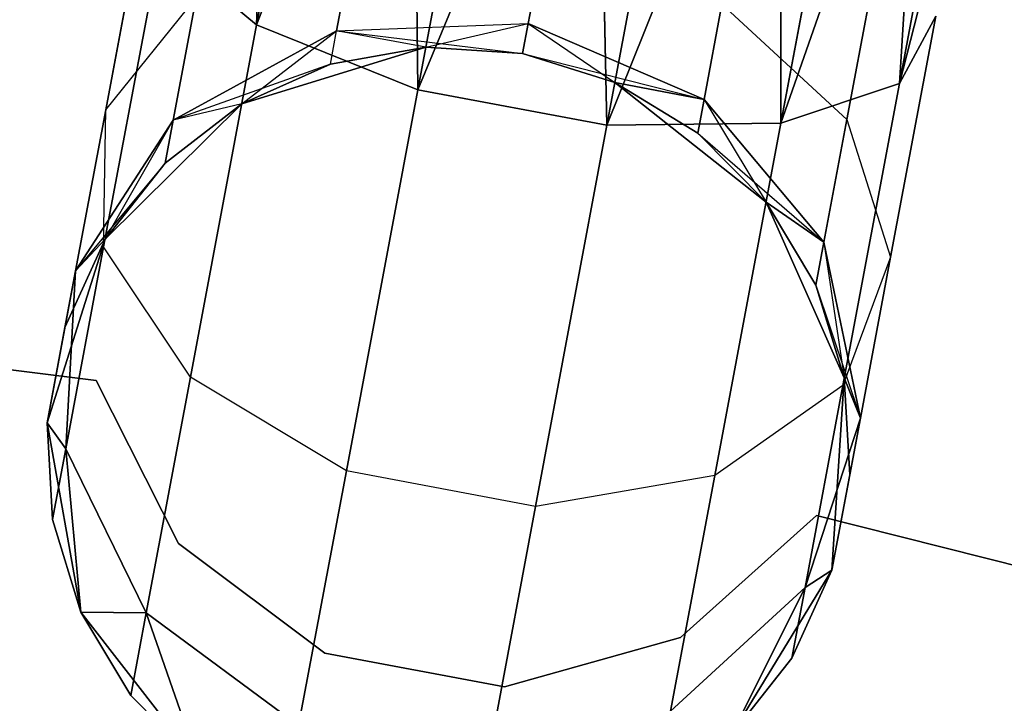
# Model space of a CAD drawing. Extents: x -91 to 91, y -91 to 262.
# Tile 398 of 480: x 10.06 to 12.51, y 58.79 to 60.49. Entities that reach past the tile are written whole.
import ezdxf

# ---------------------------------------------------------------- set-up
doc = ezdxf.new("R2010")
doc.units = 0
doc.header["$LTSCALE"] = 25.4
doc.layers.get('0').update_dxf_attribs({"linetype": 'CONTINUOUS'})

# ---------------------------------------------------------------- blocks, each defined once
blk = doc.blocks.new('ETE0_STL_1')
at = {"color": 0}
for p, q in [((10.6481, 60.4757, 319.4683), (10.6848, 61.539, 319.4395)), ((10.6481, 60.4757, 319.4683), (10.6848, 61.539, 319.4395)), ((10.6848, 61.539, 170.5757), (10.6481, 60.4757, 170.5469)), ((10.6848, 61.539, 170.5757), (10.6481, 60.4757, 170.5469)), ((10.6481, 60.4757, 319.4683), (10.842, 61.5095, 319.2591)), ((10.6481, 60.4757, 319.4683), (10.842, 61.5095, 319.2591)), ((10.842, 61.5095, 170.7561), (10.6481, 60.4757, 170.5469)), ((10.842, 61.5095, 170.7561), (10.6481, 60.4757, 170.5469)), ((10.6481, 60.4757, 319.4683), (11.037, 61.4729, 319.1222)), ((10.6481, 60.4757, 319.4683), (11.037, 61.4729, 319.1222)), ((11.037, 61.4729, 170.8931), (10.6481, 60.4757, 170.5469)), ((11.037, 61.4729, 170.8931), (10.6481, 60.4757, 170.5469)), ((11.049, 60.3139, 319.2628), (11.037, 61.4729, 319.1222)), ((11.049, 60.3139, 319.2628), (11.037, 61.4729, 319.1222)), ((11.037, 61.4729, 170.8931), (11.049, 60.3139, 170.7524)), ((11.037, 61.4729, 170.8931), (11.049, 60.3139, 170.7524)), ((11.049, 60.3139, 319.2628), (11.2585, 61.4314, 319.0367)), ((11.049, 60.3139, 319.2628), (11.2585, 61.4314, 319.0367)), ((11.2585, 61.4314, 170.9785), (11.049, 60.3139, 170.7524)), ((11.2585, 61.4314, 170.9785), (11.049, 60.3139, 170.7524)), ((11.049, 60.3139, 319.2628), (11.4937, 61.3873, 319.0076)), ((11.049, 60.3139, 319.2628), (11.4937, 61.3873, 319.0076)), ((11.4937, 61.3873, 171.0076), (11.049, 60.3139, 170.7524)), ((11.4937, 61.3873, 171.0076), (11.049, 60.3139, 170.7524)), ((11.5194, 60.2257, 319.2628), (11.4937, 61.3873, 319.0076)), ((11.5194, 60.2257, 319.2628), (11.4937, 61.3873, 319.0076)), ((11.4937, 61.3873, 171.0076), (11.5194, 60.2257, 170.7524)), ((11.4937, 61.3873, 171.0076), (11.5194, 60.2257, 170.7524)), ((11.5194, 60.2257, 319.2628), (11.729, 61.3432, 319.0367)), ((11.5194, 60.2257, 319.2628), (11.729, 61.3432, 319.0367)), ((11.729, 61.3432, 170.9785), (11.5194, 60.2257, 170.7524)), ((11.729, 61.3432, 170.9785), (11.5194, 60.2257, 170.7524)), ((11.5194, 60.2257, 319.2628), (11.9505, 61.3017, 319.1222)), ((11.5194, 60.2257, 319.2628), (11.9505, 61.3017, 319.1222)), ((11.9505, 61.3017, 170.8931), (11.5194, 60.2257, 170.7524)), ((11.9505, 61.3017, 170.8931), (11.5194, 60.2257, 170.7524)), ((11.9517, 60.2313, 319.4683), (11.9505, 61.3017, 319.1222)), ((11.9517, 60.2313, 319.4683), (11.9505, 61.3017, 319.1222)), ((11.9505, 61.3017, 170.8931), (11.9517, 60.2313, 170.5469)), ((11.9505, 61.3017, 170.8931), (11.9517, 60.2313, 170.5469)), ((11.9517, 60.2313, 319.4683), (12.1455, 61.2651, 319.2591)), ((11.9517, 60.2313, 319.4683), (12.1455, 61.2651, 319.2591)), ((12.1455, 61.2651, 170.7561), (11.9517, 60.2313, 170.5469)), ((12.1455, 61.2651, 170.7561), (11.9517, 60.2313, 170.5469)), ((11.9517, 60.2313, 319.4683), (12.3026, 61.2356, 319.4395)), ((11.9517, 60.2313, 319.4683), (12.3026, 61.2356, 319.4395)), ((12.3026, 61.2356, 170.5757), (11.9517, 60.2313, 170.5469)), ((12.3026, 61.2356, 170.5757), (11.9517, 60.2313, 170.5469)), ((12.2467, 60.3294, 319.8322), (12.3026, 61.2356, 319.4395)), ((12.2467, 60.3294, 319.8322), (12.3026, 61.2356, 319.4395)), ((12.3026, 61.2356, 170.5757), (12.2467, 60.3294, 170.183)), ((12.3026, 61.2356, 170.5757), (12.2467, 60.3294, 170.183)), ((12.2467, 60.3294, 319.8322), (12.4127, 61.215, 319.653)), ((12.2467, 60.3294, 319.8322), (12.4127, 61.215, 319.653)), ((12.4127, 61.215, 170.3622), (12.2467, 60.3294, 170.183)), ((12.4127, 61.215, 170.3622), (12.2467, 60.3294, 170.183)), ((12.2467, 60.3294, 319.8322), (12.4694, 61.2044, 319.8871)), ((12.2467, 60.3294, 319.8322), (12.4694, 61.2044, 319.8871)), ((12.4694, 61.2044, 170.1281), (12.2467, 60.3294, 170.183)), ((12.4694, 61.2044, 170.1281), (12.2467, 60.3294, 170.183)), ((10.2731, 60.264, 320.6786), (10.3855, 60.8633, 320.2712)), ((10.2731, 60.264, 320.6786), (10.3855, 60.8633, 320.2712)), ((10.3855, 60.8633, 169.744), (10.2731, 60.264, 169.3366)), ((10.3855, 60.8633, 169.744), (10.2731, 60.264, 169.3366)), ((10.8472, 60.4609, 321.5811), (10.8917, 60.6983, 321.2195)), ((10.8472, 60.4609, 321.5811), (10.8917, 60.6983, 321.2195)), ((10.8917, 60.6983, 168.7957), (10.8472, 60.4609, 168.4341)), ((10.8917, 60.6983, 168.7957), (10.8472, 60.4609, 168.4341)), ((11.3634, 60.6923, 321.3005), (11.3235, 60.4792, 321.6249)), ((11.3634, 60.6923, 321.3005), (11.3235, 60.4792, 321.6249)), ((11.3235, 60.4792, 168.3903), (11.3634, 60.6923, 168.7147)), ((11.3235, 60.4792, 168.3903), (11.3634, 60.6923, 168.7147)), ((12.116, 60.2404, 320.9951), (12.2016, 60.697, 320.6847)), ((12.116, 60.2404, 320.9951), (12.2016, 60.697, 320.6847)), ((12.2016, 60.697, 169.3306), (12.116, 60.2404, 169.0201)), ((12.2016, 60.697, 169.3306), (12.116, 60.2404, 169.0201)), ((10.2679, 59.9232, 320.3427), (10.4087, 60.674, 319.8322)), ((10.2679, 59.9232, 320.3427), (10.4087, 60.674, 319.8322)), ((10.4087, 60.674, 170.183), (10.2679, 59.9232, 169.6726)), ((10.4087, 60.674, 170.183), (10.2679, 59.9232, 169.6726)), ((10.6481, 60.4757, 319.4683), (10.4087, 60.674, 319.8322)), ((10.6481, 60.4757, 319.4683), (10.4087, 60.674, 319.8322)), ((10.4087, 60.674, 170.183), (10.6481, 60.4757, 170.5469)), ((10.4087, 60.674, 170.183), (10.6481, 60.4757, 170.5469)), ((10.2731, 60.264, 320.6786), (10.4983, 60.5438, 320.9951)), ((10.2731, 60.264, 320.6786), (10.4983, 60.5438, 320.9951)), ((10.2731, 60.264, 169.3366), (10.4983, 60.5438, 169.0201)), ((10.2731, 60.264, 169.3366), (10.4983, 60.5438, 169.0201)), ((10.4411, 60.2387, 321.4596), (10.4983, 60.5438, 320.9951)), ((10.4411, 60.2387, 321.4596), (10.4983, 60.5438, 320.9951)), ((10.4983, 60.5438, 169.0201), (10.4411, 60.2387, 168.5556)), ((10.4983, 60.5438, 169.0201), (10.4411, 60.2387, 168.5556)), ((11.7608, 60.2896, 321.5811), (11.8053, 60.5271, 321.2195)), ((11.7608, 60.2896, 321.5811), (11.8053, 60.5271, 321.2195)), ((11.8053, 60.5271, 168.7957), (11.7608, 60.2896, 168.4341)), ((11.8053, 60.5271, 168.7957), (11.7608, 60.2896, 168.4341)), ((11.8053, 60.5271, 321.2195), (12.116, 60.2404, 320.9951)), ((11.8053, 60.5271, 321.2195), (12.116, 60.2404, 320.9951)), ((11.8053, 60.5271, 168.7957), (12.116, 60.2404, 169.0201)), ((11.8053, 60.5271, 168.7957), (12.116, 60.2404, 169.0201)), ((12.2245, 59.8981, 320.6786), (12.3369, 60.4974, 320.2712)), ((12.2245, 59.8981, 320.6786), (12.3369, 60.4974, 320.2712)), ((12.3369, 60.4974, 169.744), (12.2245, 59.8981, 169.3366)), ((12.3369, 60.4974, 169.744), (12.2245, 59.8981, 169.3366)), ((12.3369, 60.4974, 320.2712), (12.2467, 60.3294, 319.8322)), ((12.3369, 60.4974, 320.2712), (12.2467, 60.3294, 319.8322)), ((12.2467, 60.3294, 170.183), (12.3369, 60.4974, 169.744)), ((12.2467, 60.3294, 170.183), (12.3369, 60.4974, 169.744)), ((10.4838, 59.5993, 320.0641), (10.6481, 60.4757, 319.4683)), ((10.4838, 59.5993, 320.0641), (10.6481, 60.4757, 319.4683)), ((10.6481, 60.4757, 170.5469), (10.4838, 59.5993, 169.9511)), ((10.6481, 60.4757, 170.5469), (10.4838, 59.5993, 169.9511)), ((11.049, 60.3139, 319.2628), (10.6481, 60.4757, 319.4683)), ((11.049, 60.3139, 319.2628), (10.6481, 60.4757, 319.4683)), ((10.6481, 60.4757, 170.5469), (11.049, 60.3139, 170.7524)), ((10.6481, 60.4757, 170.5469), (11.049, 60.3139, 170.7524)), ((10.8472, 60.4609, 321.5811), (11.3235, 60.4792, 321.6249)), ((10.8472, 60.4609, 321.5811), (11.3235, 60.4792, 321.6249)), ((10.8472, 60.4609, 168.4341), (11.3235, 60.4792, 168.3903)), ((10.8472, 60.4609, 168.4341), (11.3235, 60.4792, 168.3903)), ((11.0689, 60.42, 322.0076), (11.3235, 60.4792, 321.6249)), ((11.0689, 60.42, 322.0076), (11.3235, 60.4792, 321.6249)), ((11.3235, 60.4792, 321.6249), (11.3095, 60.4044, 322.0076)), ((11.3235, 60.4792, 321.6249), (11.3095, 60.4044, 322.0076)), ((11.3095, 60.4044, 168.0076), (11.3235, 60.4792, 168.3903)), ((11.3095, 60.4044, 168.0076), (11.3235, 60.4792, 168.3903)), ((11.7608, 60.2896, 321.5811), (11.3235, 60.4792, 321.6249)), ((11.7608, 60.2896, 321.5811), (11.3235, 60.4792, 321.6249)), ((11.3235, 60.4792, 168.3903), (11.5393, 60.3318, 168.0076)), ((11.3235, 60.4792, 168.3903), (11.5393, 60.3318, 168.0076)), ((11.3235, 60.4792, 168.3903), (11.7608, 60.2896, 168.4341)), ((11.3235, 60.4792, 168.3903), (11.7608, 60.2896, 168.4341)), ((10.4411, 60.2387, 321.4596), (10.8472, 60.4609, 321.5811)), ((10.4411, 60.2387, 321.4596), (10.8472, 60.4609, 321.5811)), ((10.8472, 60.4609, 168.4341), (10.4411, 60.2387, 168.5556)), ((10.8472, 60.4609, 168.4341), (10.4411, 60.2387, 168.5556)), ((10.6114, 60.2794, 322.0076), (10.8472, 60.4609, 321.5811)), ((10.6114, 60.2794, 322.0076), (10.8472, 60.4609, 321.5811)), ((10.8316, 60.3775, 322.0076), (10.8472, 60.4609, 321.5811)), ((10.8316, 60.3775, 322.0076), (10.8472, 60.4609, 321.5811)), ((10.8316, 60.3775, 168.0076), (10.8472, 60.4609, 168.4341)), ((10.8316, 60.3775, 168.0076), (10.8472, 60.4609, 168.4341)), ((11.0689, 60.42, 322.0076), (10.8472, 60.4609, 321.5811)), ((11.0689, 60.42, 322.0076), (10.8472, 60.4609, 321.5811)), ((11.0689, 60.42, 168.0076), (10.8472, 60.4609, 168.4341)), ((10.8472, 60.4609, 168.4341), (11.3095, 60.4044, 168.0076)), ((11.0689, 60.42, 168.0076), (10.8472, 60.4609, 168.4341)), ((10.8472, 60.4609, 168.4341), (11.3095, 60.4044, 168.0076)), ((11.0689, 60.42, 327.5076), (10.6114, 60.2794, 327.5076)), ((10.6114, 60.2794, 163.5076), (11.0689, 60.42, 163.5076)), ((11.0689, 60.42, 327.5076), (10.6114, 60.2794, 327.5076)), ((10.6114, 60.2794, 163.5076), (11.0689, 60.42, 163.5076)), ((11.0689, 60.42, 322.0076), (10.8316, 60.3775, 322.0076)), ((10.8316, 60.3775, 322.0076), (11.0689, 60.42, 327.5076)), ((10.8316, 60.3775, 322.0076), (11.0689, 60.42, 327.5076)), ((11.0689, 60.42, 322.0076), (10.8316, 60.3775, 322.0076)), ((11.0689, 60.42, 168.0076), (10.8316, 60.3775, 168.0076)), ((10.8316, 60.3775, 168.0076), (11.0689, 60.42, 163.5076)), ((10.8316, 60.3775, 168.0076), (11.0689, 60.42, 163.5076)), ((11.0689, 60.42, 168.0076), (10.8316, 60.3775, 168.0076)), ((11.3095, 60.4044, 327.5076), (11.0689, 60.42, 327.5076)), ((11.0689, 60.42, 163.5076), (11.3095, 60.4044, 163.5076)), ((11.3095, 60.4044, 322.0076), (11.0689, 60.42, 322.0076)), ((11.0689, 60.42, 322.0076), (11.0689, 60.42, 327.5076)), ((11.3095, 60.4044, 327.5076), (11.0689, 60.42, 327.5076)), ((11.0689, 60.42, 322.0076), (11.0689, 60.42, 327.5076)), ((11.3095, 60.4044, 322.0076), (11.0689, 60.42, 322.0076)), ((11.3095, 60.4044, 168.0076), (11.0689, 60.42, 168.0076)), ((11.0689, 60.42, 168.0076), (11.0689, 60.42, 163.5076)), ((11.0689, 60.42, 168.0076), (11.0689, 60.42, 163.5076)), ((11.3095, 60.4044, 168.0076), (11.0689, 60.42, 168.0076)), ((11.0689, 60.42, 163.5076), (11.3095, 60.4044, 163.5076)), ((11.5393, 60.3318, 327.5076), (11.3095, 60.4044, 327.5076)), ((11.3095, 60.4044, 163.5076), (11.5393, 60.3318, 163.5076)), ((11.5393, 60.3318, 322.0076), (11.3095, 60.4044, 322.0076)), ((11.3095, 60.4044, 322.0076), (11.3095, 60.4044, 327.5076)), ((11.5393, 60.3318, 327.5076), (11.3095, 60.4044, 327.5076)), ((11.3095, 60.4044, 322.0076), (11.3095, 60.4044, 327.5076)), ((11.3095, 60.4044, 322.0076), (11.7608, 60.2896, 321.5811)), ((11.5393, 60.3318, 322.0076), (11.3095, 60.4044, 322.0076)), ((11.3095, 60.4044, 322.0076), (11.7608, 60.2896, 321.5811)), ((11.5393, 60.3318, 168.0076), (11.3095, 60.4044, 168.0076)), ((11.3095, 60.4044, 168.0076), (11.3095, 60.4044, 163.5076)), ((11.3095, 60.4044, 168.0076), (11.3095, 60.4044, 163.5076)), ((11.5393, 60.3318, 168.0076), (11.3095, 60.4044, 168.0076)), ((11.3095, 60.4044, 163.5076), (11.5393, 60.3318, 163.5076)), ((10.8316, 60.3775, 168.0076), (10.4411, 60.2387, 168.5556)), ((10.8316, 60.3775, 168.0076), (10.4411, 60.2387, 168.5556)), ((10.8316, 60.3775, 322.0076), (10.6114, 60.2794, 327.5076)), ((10.8316, 60.3775, 322.0076), (10.6114, 60.2794, 322.0076)), ((10.8316, 60.3775, 322.0076), (10.6114, 60.2794, 327.5076)), ((10.8316, 60.3775, 322.0076), (10.6114, 60.2794, 322.0076)), ((10.8316, 60.3775, 168.0076), (10.6114, 60.2794, 168.0076)), ((10.6114, 60.2794, 163.5076), (10.8316, 60.3775, 168.0076)), ((10.8316, 60.3775, 168.0076), (10.6114, 60.2794, 168.0076)), ((10.6114, 60.2794, 163.5076), (10.8316, 60.3775, 168.0076)), ((11.9149, 60.035, 327.5076), (11.5393, 60.3318, 327.5076)), ((11.5393, 60.3318, 163.5076), (11.9149, 60.035, 163.5076)), ((11.7451, 60.2062, 322.0076), (11.5393, 60.3318, 327.5076)), ((11.9149, 60.035, 327.5076), (11.5393, 60.3318, 327.5076)), ((11.7451, 60.2062, 322.0076), (11.5393, 60.3318, 327.5076)), ((11.7451, 60.2062, 322.0076), (11.5393, 60.3318, 322.0076)), ((11.5393, 60.3318, 322.0076), (11.5393, 60.3318, 327.5076)), ((11.5393, 60.3318, 322.0076), (11.5393, 60.3318, 327.5076)), ((11.5393, 60.3318, 322.0076), (11.7608, 60.2896, 321.5811)), ((11.5393, 60.3318, 322.0076), (11.7608, 60.2896, 321.5811)), ((11.7451, 60.2062, 322.0076), (11.5393, 60.3318, 322.0076)), ((11.7608, 60.2896, 168.4341), (11.5393, 60.3318, 168.0076)), ((11.7608, 60.2896, 168.4341), (11.5393, 60.3318, 168.0076)), ((11.7451, 60.2062, 168.0076), (11.5393, 60.3318, 168.0076)), ((11.5393, 60.3318, 163.5076), (11.7451, 60.2062, 168.0076)), ((11.5393, 60.3318, 163.5076), (11.9149, 60.035, 163.5076)), ((11.5393, 60.3318, 168.0076), (11.5393, 60.3318, 163.5076)), ((11.5393, 60.3318, 168.0076), (11.5393, 60.3318, 163.5076)), ((11.7451, 60.2062, 168.0076), (11.5393, 60.3318, 168.0076)), ((11.5393, 60.3318, 163.5076), (11.7451, 60.2062, 168.0076)), ((12.2467, 60.3294, 319.8322), (11.9517, 60.2313, 319.4683)), ((12.2467, 60.3294, 319.8322), (11.9517, 60.2313, 319.4683)), ((11.9517, 60.2313, 170.5469), (12.2467, 60.3294, 170.183)), ((11.9517, 60.2313, 170.5469), (12.2467, 60.3294, 170.183)), ((12.1059, 59.5785, 320.3427), (12.2467, 60.3294, 319.8322)), ((12.1059, 59.5785, 320.3427), (12.2467, 60.3294, 319.8322)), ((12.2467, 60.3294, 170.183), (12.1059, 59.5785, 169.6726)), ((12.2467, 60.3294, 170.183), (12.1059, 59.5785, 169.6726)), ((10.8714, 59.3666, 319.9068), (11.049, 60.3139, 319.2628)), ((10.8714, 59.3666, 319.9068), (11.049, 60.3139, 319.2628)), ((11.049, 60.3139, 170.7524), (10.8714, 59.3666, 170.1084)), ((11.049, 60.3139, 170.7524), (10.8714, 59.3666, 170.1084)), ((11.5194, 60.2257, 319.2628), (11.049, 60.3139, 319.2628)), ((11.5194, 60.2257, 319.2628), (11.049, 60.3139, 319.2628)), ((11.049, 60.3139, 170.7524), (11.5194, 60.2257, 170.7524)), ((11.049, 60.3139, 170.7524), (11.5194, 60.2257, 170.7524)), ((4.6679, 60.2858, 164.5076), (10.249, 59.5914, 164.5076)), ((10.249, 59.5914, 162.5076), (4.6679, 60.2858, 162.5076)), ((10.249, 59.5914, 162.5076), (4.6679, 60.2858, 162.5076)), ((4.6679, 60.2858, 164.5076), (10.249, 59.5914, 164.5076)), ((10.6114, 60.2794, 327.5076), (10.2715, 59.9424, 327.5076)), ((10.2715, 59.9424, 163.5076), (10.6114, 60.2794, 163.5076)), ((10.6114, 60.2794, 327.5076), (10.2715, 59.9424, 327.5076)), ((10.2715, 59.9424, 163.5076), (10.6114, 60.2794, 163.5076)), ((10.6114, 60.2794, 322.0076), (10.421, 60.1315, 322.0076)), ((10.421, 60.1315, 322.0076), (10.6114, 60.2794, 327.5076)), ((10.421, 60.1315, 322.0076), (10.6114, 60.2794, 327.5076)), ((10.6114, 60.2794, 322.0076), (10.421, 60.1315, 322.0076)), ((10.6114, 60.2794, 168.0076), (10.421, 60.1315, 168.0076)), ((10.421, 60.1315, 168.0076), (10.6114, 60.2794, 163.5076)), ((10.421, 60.1315, 168.0076), (10.6114, 60.2794, 163.5076)), ((10.6114, 60.2794, 168.0076), (10.421, 60.1315, 168.0076)), ((10.6114, 60.2794, 322.0076), (10.4411, 60.2387, 321.4596)), ((10.6114, 60.2794, 322.0076), (10.4411, 60.2387, 321.4596)), ((10.6114, 60.2794, 168.0076), (10.4411, 60.2387, 168.5556)), ((10.6114, 60.2794, 168.0076), (10.4411, 60.2387, 168.5556)), ((10.6114, 60.2794, 322.0076), (10.6114, 60.2794, 327.5076)), ((10.6114, 60.2794, 322.0076), (10.6114, 60.2794, 327.5076)), ((10.6114, 60.2794, 168.0076), (10.6114, 60.2794, 163.5076)), ((10.6114, 60.2794, 168.0076), (10.6114, 60.2794, 163.5076)), ((11.7451, 60.2062, 322.0076), (11.7608, 60.2896, 321.5811)), ((11.7451, 60.2062, 322.0076), (11.7608, 60.2896, 321.5811)), ((11.7608, 60.2896, 168.4341), (11.7451, 60.2062, 168.0076)), ((11.7608, 60.2896, 168.4341), (11.7451, 60.2062, 168.0076)), ((12.0588, 59.9354, 321.4596), (11.7608, 60.2896, 321.5811)), ((12.0588, 59.9354, 321.4596), (11.7608, 60.2896, 321.5811)), ((11.7608, 60.2896, 168.4341), (11.9149, 60.035, 168.0076)), ((11.7608, 60.2896, 168.4341), (11.9149, 60.035, 168.0076)), ((11.7608, 60.2896, 168.4341), (12.0588, 59.9354, 168.5556)), ((11.7608, 60.2896, 168.4341), (12.0588, 59.9354, 168.5556)), ((10.1981, 59.8636, 321.2884), (10.2731, 60.264, 320.6786)), ((10.1981, 59.8636, 321.2884), (10.2731, 60.264, 320.6786)), ((10.2731, 60.264, 169.3366), (10.1981, 59.8636, 168.7269)), ((10.2731, 60.264, 169.3366), (10.1981, 59.8636, 168.7269)), ((10.2679, 59.9232, 320.3427), (10.2731, 60.264, 320.6786)), ((10.2679, 59.9232, 320.3427), (10.2731, 60.264, 320.6786)), ((10.2679, 59.9232, 169.6726), (10.2731, 60.264, 169.3366)), ((10.2679, 59.9232, 169.6726), (10.2731, 60.264, 169.3366)), ((10.4411, 60.2387, 321.4596), (10.1981, 59.8636, 321.2884)), ((10.4411, 60.2387, 321.4596), (10.1981, 59.8636, 321.2884)), ((10.1981, 59.8636, 168.7269), (10.4411, 60.2387, 168.5556)), ((10.1981, 59.8636, 168.7269), (10.4411, 60.2387, 168.5556)), ((10.2715, 59.9424, 322.0076), (10.4411, 60.2387, 321.4596)), ((10.2715, 59.9424, 322.0076), (10.4411, 60.2387, 321.4596)), ((10.421, 60.1315, 322.0076), (10.4411, 60.2387, 321.4596)), ((10.421, 60.1315, 322.0076), (10.4411, 60.2387, 321.4596)), ((10.4411, 60.2387, 168.5556), (10.421, 60.1315, 168.0076)), ((10.4411, 60.2387, 168.5556), (10.421, 60.1315, 168.0076)), ((11.3418, 59.2784, 319.9068), (11.5194, 60.2257, 319.2628)), ((11.3418, 59.2784, 319.9068), (11.5194, 60.2257, 319.2628)), ((11.5194, 60.2257, 170.7524), (11.3418, 59.2784, 170.1084)), ((11.5194, 60.2257, 170.7524), (11.3418, 59.2784, 170.1084)), ((11.9517, 60.2313, 319.4683), (11.5194, 60.2257, 319.2628)), ((11.9517, 60.2313, 319.4683), (11.5194, 60.2257, 319.2628)), ((11.5194, 60.2257, 170.7524), (11.9517, 60.2313, 170.5469)), ((11.5194, 60.2257, 170.7524), (11.9517, 60.2313, 170.5469)), ((11.7874, 59.3549, 320.0641), (11.9517, 60.2313, 319.4683)), ((11.7874, 59.3549, 320.0641), (11.9517, 60.2313, 319.4683)), ((11.9517, 60.2313, 170.5469), (11.7874, 59.3549, 169.9511)), ((11.9517, 60.2313, 170.5469), (11.7874, 59.3549, 169.9511)), ((12.0588, 59.9354, 321.4596), (12.116, 60.2404, 320.9951)), ((12.0588, 59.9354, 321.4596), (12.116, 60.2404, 320.9951)), ((12.116, 60.2404, 169.0201), (12.0588, 59.9354, 168.5556)), ((12.116, 60.2404, 169.0201), (12.0588, 59.9354, 168.5556)), ((12.116, 60.2404, 320.9951), (12.2245, 59.8981, 320.6786)), ((12.116, 60.2404, 320.9951), (12.2245, 59.8981, 320.6786)), ((12.116, 60.2404, 169.0201), (12.2245, 59.8981, 169.3366)), ((12.116, 60.2404, 169.0201), (12.2245, 59.8981, 169.3366)), ((11.9149, 60.035, 322.0076), (11.7451, 60.2062, 322.0076)), ((11.7451, 60.2062, 322.0076), (11.9149, 60.035, 327.5076)), ((11.7451, 60.2062, 322.0076), (11.9149, 60.035, 327.5076)), ((11.7451, 60.2062, 322.0076), (12.0588, 59.9354, 321.4596)), ((11.9149, 60.035, 322.0076), (11.7451, 60.2062, 322.0076)), ((11.7451, 60.2062, 322.0076), (12.0588, 59.9354, 321.4596)), ((11.9149, 60.035, 168.0076), (11.7451, 60.2062, 168.0076)), ((11.7451, 60.2062, 168.0076), (11.9149, 60.035, 163.5076)), ((11.7451, 60.2062, 168.0076), (11.9149, 60.035, 163.5076)), ((11.9149, 60.035, 168.0076), (11.7451, 60.2062, 168.0076)), ((10.421, 60.1315, 168.0076), (10.1981, 59.8636, 168.7269)), ((10.421, 60.1315, 168.0076), (10.1981, 59.8636, 168.7269)), ((10.421, 60.1315, 322.0076), (10.2715, 59.9424, 327.5076)), ((10.421, 60.1315, 322.0076), (10.2715, 59.9424, 322.0076)), ((10.421, 60.1315, 322.0076), (10.2715, 59.9424, 327.5076)), ((10.421, 60.1315, 322.0076), (10.2715, 59.9424, 322.0076)), ((10.421, 60.1315, 168.0076), (10.2715, 59.9424, 168.0076)), ((10.2715, 59.9424, 163.5076), (10.421, 60.1315, 168.0076)), ((10.421, 60.1315, 168.0076), (10.2715, 59.9424, 168.0076)), ((10.2715, 59.9424, 163.5076), (10.421, 60.1315, 168.0076)), ((12.1095, 59.5978, 327.5076), (11.9149, 60.035, 327.5076)), ((11.9149, 60.035, 163.5076), (12.1095, 59.5978, 163.5076)), ((12.0388, 59.8282, 322.0076), (11.9149, 60.035, 327.5076)), ((12.1095, 59.5978, 327.5076), (11.9149, 60.035, 327.5076)), ((12.0388, 59.8282, 322.0076), (11.9149, 60.035, 322.0076)), ((11.9149, 60.035, 322.0076), (11.9149, 60.035, 327.5076)), ((12.0388, 59.8282, 322.0076), (11.9149, 60.035, 327.5076)), ((11.9149, 60.035, 322.0076), (11.9149, 60.035, 327.5076)), ((11.9149, 60.035, 322.0076), (12.0588, 59.9354, 321.4596)), ((11.9149, 60.035, 322.0076), (12.0588, 59.9354, 321.4596)), ((12.0388, 59.8282, 322.0076), (11.9149, 60.035, 322.0076)), ((12.0588, 59.9354, 168.5556), (11.9149, 60.035, 168.0076)), ((12.0588, 59.9354, 168.5556), (11.9149, 60.035, 168.0076)), ((12.0388, 59.8282, 168.0076), (11.9149, 60.035, 168.0076)), ((11.9149, 60.035, 163.5076), (12.0388, 59.8282, 168.0076)), ((11.9149, 60.035, 163.5076), (12.1095, 59.5978, 163.5076)), ((11.9149, 60.035, 168.0076), (11.9149, 60.035, 163.5076)), ((11.9149, 60.035, 168.0076), (11.9149, 60.035, 163.5076)), ((12.0388, 59.8282, 168.0076), (11.9149, 60.035, 168.0076)), ((11.9149, 60.035, 163.5076), (12.0388, 59.8282, 168.0076)), ((10.2715, 59.9424, 327.5076), (10.1273, 59.486, 327.5076)), ((10.1273, 59.486, 163.5076), (10.2715, 59.9424, 163.5076)), ((10.2715, 59.9424, 327.5076), (10.1273, 59.486, 327.5076)), ((10.1273, 59.486, 163.5076), (10.2715, 59.9424, 163.5076)), ((10.2715, 59.9424, 322.0076), (10.1717, 59.723, 322.0076)), ((10.1717, 59.723, 322.0076), (10.2715, 59.9424, 327.5076)), ((10.1717, 59.723, 322.0076), (10.2715, 59.9424, 327.5076)), ((10.2715, 59.9424, 322.0076), (10.1717, 59.723, 322.0076)), ((10.2715, 59.9424, 168.0076), (10.1717, 59.723, 168.0076)), ((10.1717, 59.723, 168.0076), (10.2715, 59.9424, 163.5076)), ((10.1717, 59.723, 168.0076), (10.2715, 59.9424, 163.5076)), ((10.2715, 59.9424, 168.0076), (10.1717, 59.723, 168.0076)), ((10.2715, 59.9424, 322.0076), (10.1981, 59.8636, 321.2884)), ((10.2715, 59.9424, 322.0076), (10.1981, 59.8636, 321.2884)), ((10.2715, 59.9424, 168.0076), (10.1981, 59.8636, 168.7269)), ((10.2715, 59.9424, 168.0076), (10.1981, 59.8636, 168.7269)), ((10.2715, 59.9424, 322.0076), (10.2715, 59.9424, 327.5076)), ((10.2715, 59.9424, 322.0076), (10.2715, 59.9424, 327.5076)), ((10.2715, 59.9424, 168.0076), (10.2715, 59.9424, 163.5076)), ((10.2715, 59.9424, 168.0076), (10.2715, 59.9424, 163.5076)), ((12.0388, 59.8282, 322.0076), (12.0588, 59.9354, 321.4596)), ((12.0388, 59.8282, 322.0076), (12.0588, 59.9354, 321.4596)), ((12.0588, 59.9354, 168.5556), (12.0388, 59.8282, 168.0076)), ((12.0588, 59.9354, 168.5556), (12.0388, 59.8282, 168.0076)), ((12.1495, 59.4977, 321.2884), (12.0588, 59.9354, 321.4596)), ((12.1495, 59.4977, 321.2884), (12.0588, 59.9354, 321.4596)), ((12.0588, 59.9354, 168.5556), (12.1095, 59.5978, 168.0076)), ((12.0588, 59.9354, 168.5556), (12.1095, 59.5978, 168.0076)), ((12.0588, 59.9354, 168.5556), (12.1495, 59.4977, 168.7269)), ((12.0588, 59.9354, 168.5556), (12.1495, 59.4977, 168.7269)), ((10.1739, 59.4215, 321.1065), (10.2679, 59.9232, 320.3427)), ((10.1739, 59.4215, 321.1065), (10.2679, 59.9232, 320.3427)), ((10.2679, 59.9232, 169.6726), (10.1739, 59.4215, 168.9087)), ((10.2679, 59.9232, 169.6726), (10.1739, 59.4215, 168.9087)), ((10.4838, 59.5993, 320.0641), (10.2679, 59.9232, 320.3427)), ((10.4838, 59.5993, 320.0641), (10.2679, 59.9232, 320.3427)), ((10.4838, 59.5993, 169.9511), (10.2679, 59.9232, 169.6726)), ((10.4838, 59.5993, 169.9511), (10.2679, 59.9232, 169.6726)), ((12.2245, 59.8981, 320.6786), (12.1059, 59.5785, 320.3427)), ((12.2245, 59.8981, 320.6786), (12.1059, 59.5785, 320.3427)), ((12.2245, 59.8981, 169.3366), (12.1059, 59.5785, 169.6726)), ((12.2245, 59.8981, 169.3366), (12.1059, 59.5785, 169.6726)), ((12.1495, 59.4977, 321.2884), (12.2245, 59.8981, 320.6786)), ((12.1495, 59.4977, 321.2884), (12.2245, 59.8981, 320.6786)), ((12.2245, 59.8981, 169.3366), (12.1495, 59.4977, 168.7269)), ((12.2245, 59.8981, 169.3366), (12.1495, 59.4977, 168.7269)), ((10.1273, 59.486, 322.0076), (10.1981, 59.8636, 321.2884)), ((10.1273, 59.486, 322.0076), (10.1981, 59.8636, 321.2884)), ((10.1981, 59.8636, 168.7269), (10.1273, 59.486, 168.0076)), ((10.1981, 59.8636, 168.7269), (10.1273, 59.486, 168.0076)), ((10.1717, 59.723, 322.0076), (10.1981, 59.8636, 321.2884)), ((10.1717, 59.723, 322.0076), (10.1981, 59.8636, 321.2884)), ((10.1981, 59.8636, 168.7269), (10.1717, 59.723, 168.0076)), ((10.1981, 59.8636, 168.7269), (10.1717, 59.723, 168.0076)), ((10.1981, 59.8636, 321.2884), (10.1739, 59.4215, 321.1065)), ((10.1981, 59.8636, 321.2884), (10.1739, 59.4215, 321.1065)), ((10.1739, 59.4215, 168.9087), (10.1981, 59.8636, 168.7269)), ((10.1739, 59.4215, 168.9087), (10.1981, 59.8636, 168.7269)), ((12.1095, 59.5978, 322.0076), (12.0388, 59.8282, 322.0076)), ((12.0388, 59.8282, 322.0076), (12.1095, 59.5978, 327.5076)), ((12.0388, 59.8282, 322.0076), (12.1095, 59.5978, 327.5076)), ((12.0388, 59.8282, 322.0076), (12.1495, 59.4977, 321.2884)), ((12.0388, 59.8282, 322.0076), (12.1495, 59.4977, 321.2884)), ((12.1095, 59.5978, 322.0076), (12.0388, 59.8282, 322.0076)), ((12.1095, 59.5978, 168.0076), (12.0388, 59.8282, 168.0076)), ((12.0388, 59.8282, 168.0076), (12.1095, 59.5978, 163.5076)), ((12.0388, 59.8282, 168.0076), (12.1095, 59.5978, 163.5076)), ((12.1095, 59.5978, 168.0076), (12.0388, 59.8282, 168.0076)), ((10.1717, 59.723, 322.0076), (10.1273, 59.486, 327.5076)), ((10.1717, 59.723, 322.0076), (10.1273, 59.486, 327.5076)), ((10.1273, 59.486, 163.5076), (10.1717, 59.723, 168.0076)), ((10.1273, 59.486, 163.5076), (10.1717, 59.723, 168.0076)), ((10.249, 59.5914, 162.5076), (10.249, 59.5914, 164.5076)), ((10.249, 59.5914, 164.5076), (10.4542, 59.1859, 164.5076)), ((10.4542, 59.1859, 162.5076), (10.249, 59.5914, 162.5076)), ((10.249, 59.5914, 162.5076), (10.249, 59.5914, 164.5076)), ((10.4542, 59.1859, 162.5076), (10.249, 59.5914, 162.5076)), ((10.249, 59.5914, 164.5076), (10.4542, 59.1859, 164.5076)), ((10.374, 59.0137, 320.9558), (10.4838, 59.5993, 320.0641)), ((10.374, 59.0137, 320.9558), (10.4838, 59.5993, 320.0641)), ((10.4838, 59.5993, 169.9511), (10.374, 59.0137, 169.0594)), ((10.4838, 59.5993, 169.9511), (10.374, 59.0137, 169.0594)), ((10.8714, 59.3666, 319.9068), (10.4838, 59.5993, 320.0641)), ((10.8714, 59.3666, 319.9068), (10.4838, 59.5993, 320.0641)), ((10.8714, 59.3666, 170.1084), (10.4838, 59.5993, 169.9511)), ((10.8714, 59.3666, 170.1084), (10.4838, 59.5993, 169.9511)), ((12.0787, 59.1201, 327.5076), (12.1095, 59.5978, 327.5076)), ((12.1095, 59.5978, 163.5076), (12.0787, 59.1201, 163.5076)), ((12.0787, 59.1201, 327.5076), (12.1095, 59.5978, 327.5076)), ((12.1095, 59.5978, 163.5076), (12.0787, 59.1201, 163.5076)), ((12.1231, 59.3571, 322.0076), (12.1095, 59.5978, 327.5076)), ((12.1231, 59.3571, 322.0076), (12.1095, 59.5978, 322.0076)), ((12.1095, 59.5978, 322.0076), (12.1095, 59.5978, 327.5076)), ((12.1231, 59.3571, 322.0076), (12.1095, 59.5978, 327.5076)), ((12.1095, 59.5978, 322.0076), (12.1095, 59.5978, 327.5076)), ((12.1095, 59.5978, 322.0076), (12.1495, 59.4977, 321.2884)), ((12.1231, 59.3571, 322.0076), (12.1095, 59.5978, 322.0076)), ((12.1095, 59.5978, 322.0076), (12.1495, 59.4977, 321.2884)), ((12.1495, 59.4977, 168.7269), (12.1095, 59.5978, 168.0076)), ((12.1495, 59.4977, 168.7269), (12.1095, 59.5978, 168.0076)), ((12.1231, 59.3571, 168.0076), (12.1095, 59.5978, 168.0076)), ((12.1095, 59.5978, 163.5076), (12.1231, 59.3571, 168.0076)), ((12.1095, 59.5978, 168.0076), (12.1095, 59.5978, 163.5076)), ((12.1095, 59.5978, 168.0076), (12.1095, 59.5978, 163.5076)), ((12.1231, 59.3571, 168.0076), (12.1095, 59.5978, 168.0076)), ((12.1095, 59.5978, 163.5076), (12.1231, 59.3571, 168.0076)), ((12.1059, 59.5785, 320.3427), (11.7874, 59.3549, 320.0641)), ((12.1059, 59.5785, 320.3427), (11.7874, 59.3549, 320.0641)), ((12.1059, 59.5785, 169.6726), (11.7874, 59.3549, 169.9511)), ((12.1059, 59.5785, 169.6726), (11.7874, 59.3549, 169.9511)), ((12.0119, 59.0769, 321.1065), (12.1059, 59.5785, 320.3427)), ((12.0119, 59.0769, 321.1065), (12.1059, 59.5785, 320.3427)), ((12.1059, 59.5785, 169.6726), (12.0119, 59.0769, 168.9087)), ((12.1059, 59.5785, 169.6726), (12.0119, 59.0769, 168.9087)), ((12.0119, 59.0769, 321.1065), (12.1495, 59.4977, 321.2884)), ((12.0119, 59.0769, 321.1065), (12.1495, 59.4977, 321.2884)), ((12.1495, 59.4977, 168.7269), (12.0119, 59.0769, 168.9087)), ((12.1495, 59.4977, 168.7269), (12.0119, 59.0769, 168.9087)), ((12.0787, 59.1201, 322.0076), (12.1495, 59.4977, 321.2884)), ((12.0787, 59.1201, 322.0076), (12.1495, 59.4977, 321.2884)), ((12.1495, 59.4977, 168.7269), (12.0787, 59.1201, 168.0076)), ((12.1495, 59.4977, 168.7269), (12.0787, 59.1201, 168.0076)), ((12.1231, 59.3571, 322.0076), (12.1495, 59.4977, 321.2884)), ((12.1231, 59.3571, 322.0076), (12.1495, 59.4977, 321.2884)), ((12.1495, 59.4977, 168.7269), (12.1231, 59.3571, 168.0076)), ((12.1495, 59.4977, 168.7269), (12.1231, 59.3571, 168.0076)), ((10.1273, 59.486, 327.5076), (10.2116, 59.0149, 327.5076)), ((10.2116, 59.0149, 163.5076), (10.1273, 59.486, 163.5076)), ((10.1273, 59.486, 322.0076), (10.1273, 59.486, 327.5076)), ((10.1273, 59.486, 322.0076), (10.1273, 59.486, 327.5076)), ((10.1273, 59.486, 322.0076), (10.1408, 59.2453, 322.0076)), ((10.1408, 59.2453, 322.0076), (10.1273, 59.486, 327.5076)), ((10.1408, 59.2453, 322.0076), (10.1273, 59.486, 327.5076)), ((10.1273, 59.486, 327.5076), (10.2116, 59.0149, 327.5076)), ((10.1273, 59.486, 322.0076), (10.1408, 59.2453, 322.0076)), ((10.1273, 59.486, 322.0076), (10.1739, 59.4215, 321.1065)), ((10.1273, 59.486, 322.0076), (10.1739, 59.4215, 321.1065)), ((10.1739, 59.4215, 168.9087), (10.1273, 59.486, 168.0076)), ((10.1273, 59.486, 168.0076), (10.1408, 59.2453, 168.0076)), ((10.1739, 59.4215, 168.9087), (10.1273, 59.486, 168.0076)), ((10.1273, 59.486, 168.0076), (10.1273, 59.486, 163.5076)), ((10.1408, 59.2453, 168.0076), (10.1273, 59.486, 163.5076)), ((10.2116, 59.0149, 163.5076), (10.1273, 59.486, 163.5076)), ((10.1408, 59.2453, 168.0076), (10.1273, 59.486, 163.5076)), ((10.1273, 59.486, 168.0076), (10.1408, 59.2453, 168.0076)), ((10.1273, 59.486, 168.0076), (10.1273, 59.486, 163.5076)), ((10.1408, 59.2453, 322.0076), (10.1739, 59.4215, 321.1065)), ((10.1408, 59.2453, 322.0076), (10.1739, 59.4215, 321.1065)), ((10.1739, 59.4215, 168.9087), (10.1408, 59.2453, 168.0076)), ((10.1739, 59.4215, 168.9087), (10.1408, 59.2453, 168.0076)), ((10.2116, 59.0149, 322.0076), (10.1739, 59.4215, 321.1065)), ((10.1739, 59.4215, 321.1065), (10.374, 59.0137, 320.9558)), ((10.2116, 59.0149, 322.0076), (10.1739, 59.4215, 321.1065)), ((10.1739, 59.4215, 321.1065), (10.374, 59.0137, 320.9558)), ((10.374, 59.0137, 169.0594), (10.1739, 59.4215, 168.9087)), ((10.1739, 59.4215, 168.9087), (10.2116, 59.0149, 168.0076)), ((10.1739, 59.4215, 168.9087), (10.2116, 59.0149, 168.0076)), ((10.374, 59.0137, 169.0594), (10.1739, 59.4215, 168.9087)), ((10.7527, 58.7336, 320.8707), (10.8714, 59.3666, 319.9068)), ((10.7527, 58.7336, 320.8707), (10.8714, 59.3666, 319.9068)), ((10.8714, 59.3666, 170.1084), (10.7527, 58.7336, 169.1445)), ((10.8714, 59.3666, 170.1084), (10.7527, 58.7336, 169.1445)), ((11.3418, 59.2784, 319.9068), (10.8714, 59.3666, 319.9068)), ((11.3418, 59.2784, 319.9068), (10.8714, 59.3666, 319.9068)), ((11.3418, 59.2784, 170.1084), (10.8714, 59.3666, 170.1084)), ((11.3418, 59.2784, 170.1084), (10.8714, 59.3666, 170.1084)), ((11.7874, 59.3549, 320.0641), (11.3418, 59.2784, 319.9068)), ((11.7874, 59.3549, 320.0641), (11.3418, 59.2784, 319.9068)), ((11.7874, 59.3549, 169.9511), (11.3418, 59.2784, 170.1084)), ((11.7874, 59.3549, 169.9511), (11.3418, 59.2784, 170.1084)), ((11.6776, 58.7693, 320.9558), (11.7874, 59.3549, 320.0641)), ((11.6776, 58.7693, 320.9558), (11.7874, 59.3549, 320.0641)), ((11.7874, 59.3549, 169.9511), (11.6776, 58.7693, 169.0594)), ((11.7874, 59.3549, 169.9511), (11.6776, 58.7693, 169.0594)), ((12.1231, 59.3571, 322.0076), (12.0787, 59.1201, 327.5076)), ((12.1231, 59.3571, 322.0076), (12.0787, 59.1201, 327.5076)), ((12.1231, 59.3571, 168.0076), (12.0787, 59.1201, 163.5076)), ((12.1231, 59.3571, 168.0076), (12.0787, 59.1201, 163.5076)), ((11.2232, 58.6454, 320.8707), (11.3418, 59.2784, 319.9068)), ((11.2232, 58.6454, 320.8707), (11.3418, 59.2784, 319.9068)), ((11.3418, 59.2784, 170.1084), (11.2232, 58.6454, 169.1445)), ((11.3418, 59.2784, 170.1084), (11.2232, 58.6454, 169.1445)), ((10.1408, 59.2453, 322.0076), (10.2116, 59.0149, 327.5076)), ((10.1408, 59.2453, 322.0076), (10.2116, 59.0149, 322.0076)), ((10.1408, 59.2453, 322.0076), (10.2116, 59.0149, 327.5076)), ((10.1408, 59.2453, 322.0076), (10.2116, 59.0149, 322.0076)), ((10.1408, 59.2453, 168.0076), (10.2116, 59.0149, 168.0076)), ((10.2116, 59.0149, 163.5076), (10.1408, 59.2453, 168.0076)), ((10.1408, 59.2453, 168.0076), (10.2116, 59.0149, 168.0076)), ((10.2116, 59.0149, 163.5076), (10.1408, 59.2453, 168.0076)), ((11.7019, 58.9519, 164.5076), (12.0401, 59.2554, 164.5076)), ((12.0401, 59.2554, 162.5076), (11.7019, 58.9519, 162.5076)), ((12.0401, 59.2554, 162.5076), (11.7019, 58.9519, 162.5076)), ((11.7019, 58.9519, 164.5076), (12.0401, 59.2554, 164.5076)), ((12.0401, 59.2554, 164.5076), (12.0401, 59.2554, 162.5076)), ((12.0401, 59.2554, 164.5076), (17.4925, 57.8808, 164.5076)), ((17.4925, 57.8808, 162.5076), (12.0401, 59.2554, 162.5076)), ((12.0401, 59.2554, 164.5076), (12.0401, 59.2554, 162.5076)), ((17.4925, 57.8808, 162.5076), (12.0401, 59.2554, 162.5076)), ((12.0401, 59.2554, 164.5076), (17.4925, 57.8808, 164.5076)), ((10.4542, 59.1859, 164.5076), (10.4542, 59.1859, 162.5076)), ((10.4542, 59.1859, 164.5076), (10.4542, 59.1859, 162.5076)), ((10.4542, 59.1859, 164.5076), (10.8176, 58.9131, 164.5076)), ((10.8176, 58.9131, 162.5076), (10.4542, 59.1859, 162.5076)), ((10.8176, 58.9131, 162.5076), (10.4542, 59.1859, 162.5076)), ((10.4542, 59.1859, 164.5076), (10.8176, 58.9131, 164.5076)), ((11.8294, 58.7116, 327.5076), (12.0787, 59.1201, 327.5076)), ((12.0787, 59.1201, 163.5076), (11.8294, 58.7116, 163.5076)), ((11.8294, 58.7116, 327.5076), (12.0787, 59.1201, 327.5076)), ((12.0787, 59.1201, 163.5076), (11.8294, 58.7116, 163.5076)), ((11.9788, 58.9007, 322.0076), (12.0787, 59.1201, 327.5076)), ((11.9788, 58.9007, 322.0076), (12.0787, 59.1201, 322.0076)), ((11.9788, 58.9007, 322.0076), (12.0787, 59.1201, 327.5076)), ((11.9788, 58.9007, 322.0076), (12.0787, 59.1201, 322.0076)), ((11.9788, 58.9007, 168.0076), (12.0787, 59.1201, 168.0076)), ((12.0787, 59.1201, 163.5076), (11.9788, 58.9007, 168.0076)), ((11.9788, 58.9007, 168.0076), (12.0787, 59.1201, 168.0076)), ((12.0787, 59.1201, 163.5076), (11.9788, 58.9007, 168.0076)), ((12.0787, 59.1201, 322.0076), (12.0119, 59.0769, 321.1065)), ((12.0787, 59.1201, 322.0076), (12.0119, 59.0769, 321.1065)), ((12.0119, 59.0769, 168.9087), (12.0787, 59.1201, 168.0076)), ((12.0119, 59.0769, 168.9087), (12.0787, 59.1201, 168.0076)), ((12.0787, 59.1201, 322.0076), (12.0787, 59.1201, 327.5076)), ((12.0787, 59.1201, 322.0076), (12.0787, 59.1201, 327.5076)), ((12.0787, 59.1201, 168.0076), (12.0787, 59.1201, 163.5076)), ((12.0787, 59.1201, 168.0076), (12.0787, 59.1201, 163.5076)), ((11.6776, 58.7693, 320.9558), (12.0119, 59.0769, 321.1065)), ((11.6776, 58.7693, 320.9558), (12.0119, 59.0769, 321.1065)), ((12.0119, 59.0769, 168.9087), (11.6776, 58.7693, 169.0594)), ((12.0119, 59.0769, 168.9087), (11.6776, 58.7693, 169.0594)), ((11.8294, 58.7116, 322.0076), (12.0119, 59.0769, 321.1065)), ((11.8294, 58.7116, 322.0076), (12.0119, 59.0769, 321.1065)), ((12.0119, 59.0769, 168.9087), (11.8294, 58.7116, 168.0076)), ((12.0119, 59.0769, 168.9087), (11.8294, 58.7116, 168.0076)), ((11.9788, 58.9007, 322.0076), (12.0119, 59.0769, 321.1065)), ((11.9788, 58.9007, 322.0076), (12.0119, 59.0769, 321.1065)), ((12.0119, 59.0769, 168.9087), (11.9788, 58.9007, 168.0076)), ((12.0119, 59.0769, 168.9087), (11.9788, 58.9007, 168.0076)), ((10.2116, 59.0149, 327.5076), (10.5052, 58.6369, 327.5076)), ((10.5052, 58.6369, 163.5076), (10.2116, 59.0149, 163.5076)), ((10.2116, 59.0149, 322.0076), (10.2116, 59.0149, 327.5076)), ((10.2116, 59.0149, 322.0076), (10.2116, 59.0149, 327.5076)), ((10.2116, 59.0149, 322.0076), (10.3355, 58.8081, 322.0076)), ((10.3355, 58.8081, 322.0076), (10.2116, 59.0149, 327.5076)), ((10.3355, 58.8081, 322.0076), (10.2116, 59.0149, 327.5076)), ((10.2116, 59.0149, 327.5076), (10.5052, 58.6369, 327.5076)), ((10.2116, 59.0149, 322.0076), (10.3355, 58.8081, 322.0076)), ((10.2116, 59.0149, 322.0076), (10.374, 59.0137, 320.9558)), ((10.2116, 59.0149, 322.0076), (10.374, 59.0137, 320.9558)), ((10.374, 59.0137, 169.0594), (10.2116, 59.0149, 168.0076)), ((10.2116, 59.0149, 168.0076), (10.3355, 58.8081, 168.0076)), ((10.374, 59.0137, 169.0594), (10.2116, 59.0149, 168.0076)), ((10.3355, 58.8081, 168.0076), (10.2116, 59.0149, 163.5076)), ((10.5052, 58.6369, 163.5076), (10.2116, 59.0149, 163.5076)), ((10.3355, 58.8081, 168.0076), (10.2116, 59.0149, 163.5076)), ((10.2116, 59.0149, 168.0076), (10.3355, 58.8081, 168.0076)), ((10.2116, 59.0149, 168.0076), (10.2116, 59.0149, 163.5076)), ((10.2116, 59.0149, 168.0076), (10.2116, 59.0149, 163.5076)), ((10.3355, 58.8081, 322.0076), (10.374, 59.0137, 320.9558)), ((10.3355, 58.8081, 322.0076), (10.374, 59.0137, 320.9558)), ((10.374, 59.0137, 169.0594), (10.3355, 58.8081, 168.0076)), ((10.374, 59.0137, 169.0594), (10.3355, 58.8081, 168.0076)), ((10.5052, 58.6369, 322.0076), (10.374, 59.0137, 320.9558)), ((10.374, 59.0137, 320.9558), (10.7527, 58.7336, 320.8707)), ((10.5052, 58.6369, 322.0076), (10.374, 59.0137, 320.9558)), ((10.374, 59.0137, 320.9558), (10.7527, 58.7336, 320.8707)), ((10.7527, 58.7336, 169.1445), (10.374, 59.0137, 169.0594)), ((10.374, 59.0137, 169.0594), (10.5052, 58.6369, 168.0076)), ((10.374, 59.0137, 169.0594), (10.5052, 58.6369, 168.0076)), ((10.7527, 58.7336, 169.1445), (10.374, 59.0137, 169.0594)), ((11.2643, 58.8293, 164.5076), (11.7019, 58.9519, 164.5076)), ((11.7019, 58.9519, 162.5076), (11.2643, 58.8293, 162.5076)), ((11.7019, 58.9519, 162.5076), (11.2643, 58.8293, 162.5076)), ((11.2643, 58.8293, 164.5076), (11.7019, 58.9519, 164.5076)), ((11.7019, 58.9519, 164.5076), (11.7019, 58.9519, 162.5076)), ((11.7019, 58.9519, 164.5076), (11.7019, 58.9519, 162.5076)), ((10.8176, 58.9131, 164.5076), (10.8176, 58.9131, 162.5076)), ((10.8176, 58.9131, 164.5076), (10.8176, 58.9131, 162.5076)), ((10.8176, 58.9131, 164.5076), (11.2643, 58.8293, 164.5076)), ((11.2643, 58.8293, 162.5076), (10.8176, 58.9131, 162.5076)), ((11.2643, 58.8293, 162.5076), (10.8176, 58.9131, 162.5076)), ((10.8176, 58.9131, 164.5076), (11.2643, 58.8293, 164.5076)), ((11.8294, 58.7116, 322.0076), (11.9788, 58.9007, 322.0076)), ((11.9788, 58.9007, 322.0076), (11.8294, 58.7116, 327.5076)), ((11.9788, 58.9007, 322.0076), (11.8294, 58.7116, 327.5076)), ((11.8294, 58.7116, 322.0076), (11.9788, 58.9007, 322.0076)), ((11.8294, 58.7116, 168.0076), (11.9788, 58.9007, 168.0076)), ((11.9788, 58.9007, 168.0076), (11.8294, 58.7116, 163.5076)), ((11.9788, 58.9007, 168.0076), (11.8294, 58.7116, 163.5076)), ((11.8294, 58.7116, 168.0076), (11.9788, 58.9007, 168.0076)), ((11.2643, 58.8293, 164.5076), (11.2643, 58.8293, 162.5076)), ((11.2643, 58.8293, 164.5076), (11.2643, 58.8293, 162.5076)), ((10.3355, 58.8081, 322.0076), (10.5052, 58.6369, 327.5076)), ((10.3355, 58.8081, 322.0076), (10.5052, 58.6369, 322.0076)), ((10.3355, 58.8081, 322.0076), (10.5052, 58.6369, 327.5076)), ((10.3355, 58.8081, 322.0076), (10.5052, 58.6369, 322.0076)), ((10.3355, 58.8081, 168.0076), (10.5052, 58.6369, 168.0076)), ((10.5052, 58.6369, 163.5076), (10.3355, 58.8081, 168.0076)), ((10.3355, 58.8081, 168.0076), (10.5052, 58.6369, 168.0076)), ((10.5052, 58.6369, 163.5076), (10.3355, 58.8081, 168.0076))]:
    blk.add_line(p, q, dxfattribs=at)

msp = doc.modelspace()

# ---------------------------------------------------------------- block references
at = {"color": 253}
msp.add_blockref('ETE0_STL_1', (0, 0), dxfattribs=at)

doc.saveas('drawing.dxf')
